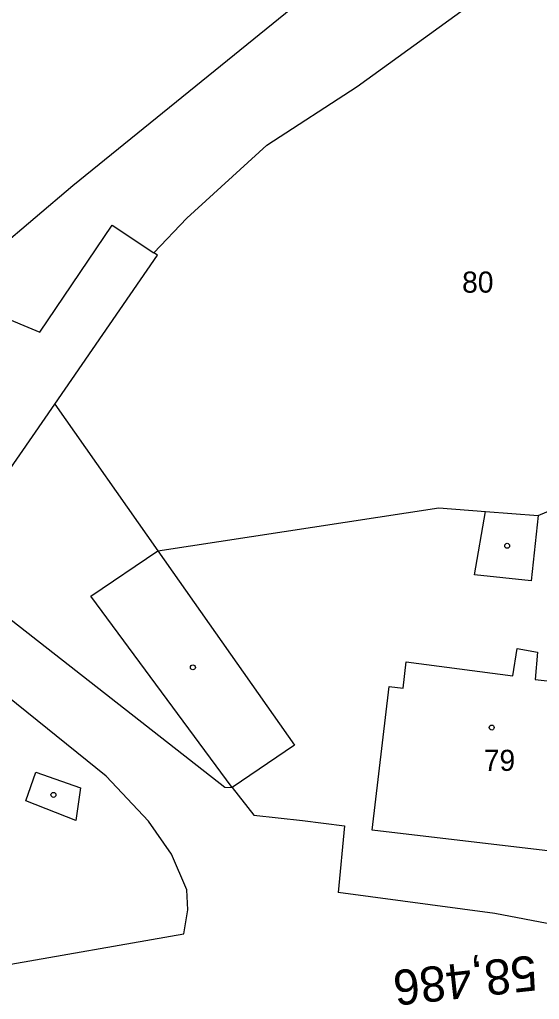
# Model space of a CAD drawing. Extents: x -563148 to -561712, y -1182311 to -1179502.
# Drawn here: x -562644.1 to -562607.2, y -1180657.6 to -1180587.9 of the extents above; entities that cross this region are included whole.
import ezdxf

# ---------------------------------------------------------------- set-up
doc = ezdxf.new("R2010")
doc.units = 0
for name, color, linetype in [('Vrstva 18', 7, 'Continuous'), ('Vrstva 55', 7, 'Continuous'), ('Vrstva 56', 7, 'Continuous'), ('Vrstva 57', 7, 'Continuous')]:
    doc.layers.add(name, color=color, linetype=linetype)

msp = doc.modelspace()

# ---------------------------------------------------------------- linework, layer by layer
at = {"layer": 'Vrstva 55'}
for p, q in [((-562640.32, -1180599.68), (-562608.78, -1180574.07)), ((-562620.11, -1180592.63), (-562599.21, -1180577.46)), ((-562626.53, -1180596.81), (-562620.11, -1180592.63)), ((-562632.22, -1180602), (-562626.53, -1180596.81)), ((-562646.23, -1180604.69), (-562640.32, -1180599.68)), ((-562634.55, -1180604.45), (-562632.22, -1180602)), ((-562634.3, -1180604.62), (-562634.55, -1180604.45)), ((-562641.6, -1180615.21), (-562634.3, -1180604.62)), ((-562649.57, -1180626.76), (-562641.6, -1180615.21)), ((-562641.6, -1180615.21), (-562634.27, -1180625.65)), ((-562607.26, -1180623.15), (-562591.08, -1180616.13)), ((-562634.27, -1180625.65), (-562614.3, -1180622.6)), ((-562614.3, -1180622.6), (-562610.98, -1180622.86)), ((-562610.98, -1180622.86), (-562607.26, -1180623.15)), ((-562649.57, -1180626.76), (-562629.5, -1180642.45)), ((-562637.95, -1180641.67), (-562646.83, -1180634.51)), ((-562634.93, -1180644.87), (-562637.95, -1180641.67)), ((-562629.5, -1180642.45), (-562628.98, -1180642.48)), ((-562628.98, -1180642.48), (-562627.44, -1180644.46)), ((-562633.29, -1180647.23), (-562634.93, -1180644.87)), ((-562627.44, -1180644.46), (-562624, -1180644.82)), ((-562624, -1180644.82), (-562621.01, -1180645.2)), ((-562621.01, -1180645.2), (-562621.45, -1180649.95)), ((-562632.2, -1180649.76), (-562633.29, -1180647.23)), ((-562632.14, -1180651.18), (-562632.2, -1180649.76)), ((-562610.33, -1180651.45), (-562621.45, -1180649.95)), ((-562632.43, -1180652.89), (-562632.14, -1180651.18)), ((-562606.1, -1180652.25), (-562610.33, -1180651.45)), ((-562658.26, -1180657.44), (-562632.43, -1180652.89))]:
    msp.add_line(p, q, dxfattribs=at)
at = {"layer": 'Vrstva 56'}
for p, q in [((-562642.66, -1180610.11), (-562637.52, -1180602.48)), ((-562637.52, -1180602.48), (-562634.55, -1180604.45)), ((-562646.6, -1180608.47), (-562642.66, -1180610.11)), ((-562611.77, -1180627.36), (-562610.98, -1180622.86)), ((-562607.26, -1180623.15), (-562607.75, -1180627.79)), ((-562639.04, -1180628.87), (-562634.27, -1180625.65)), ((-562634.27, -1180625.65), (-562624.57, -1180639.46)), ((-562607.75, -1180627.79), (-562611.77, -1180627.36)), ((-562628.98, -1180642.48), (-562639.04, -1180628.87)), ((-562609.05, -1180634.54), (-562608.73, -1180632.59)), ((-562608.73, -1180632.59), (-562607.29, -1180632.85)), ((-562607.29, -1180632.85), (-562607.47, -1180634.8)), ((-562616.85, -1180635.42), (-562616.62, -1180633.54)), ((-562616.62, -1180633.54), (-562609.05, -1180634.54)), ((-562607.47, -1180634.8), (-562605.11, -1180635.08)), ((-562619.04, -1180645.52), (-562617.83, -1180635.29)), ((-562617.83, -1180635.29), (-562616.85, -1180635.42)), ((-562624.57, -1180639.46), (-562628.98, -1180642.48)), ((-562643.66, -1180643.43), (-562642.94, -1180641.39)), ((-562642.94, -1180641.39), (-562639.76, -1180642.5)), ((-562639.76, -1180642.5), (-562640.09, -1180644.84)), ((-562640.09, -1180644.84), (-562643.66, -1180643.43)), ((-562603.72, -1180647.32), (-562619.04, -1180645.52))]:
    msp.add_line(p, q, dxfattribs=at)
at = {"layer": 'Vrstva 57'}
for centre in [(-562609.449, -1180625.29), (-562631.78, -1180633.94), (-562610.549, -1180638.22), (-562641.689, -1180643.01)]:
    msp.add_circle(centre, 0.175, dxfattribs=at)

# ---------------------------------------------------------------- texts
at = {"layer": 'Vrstva 18'}
msp.add_text('km 58,486', height=2.5, rotation=186.25056, dxfattribs=at).set_placement((-562602.131, -1180653.819))
at = {"layer": 'Vrstva 57'}
for s, p in [('80', (-562612.654, -1180607.29)), ('79', (-562611.114, -1180641.3))]:
    msp.add_text(s, height=1.5, dxfattribs=at).set_placement(p)

doc.saveas('drawing.dxf')
